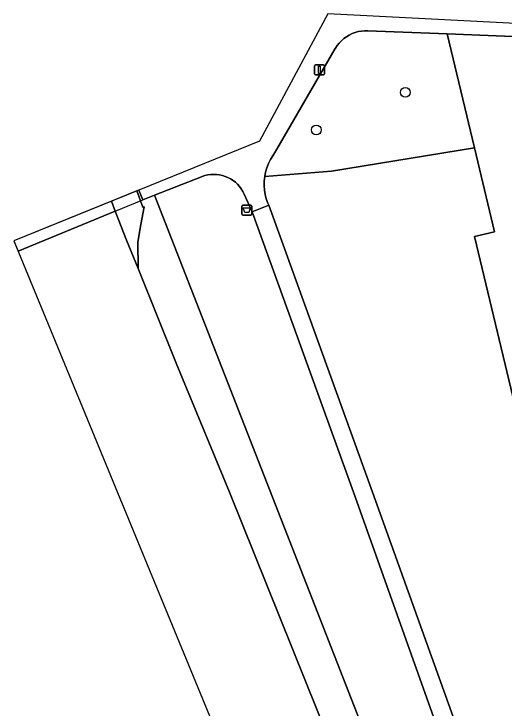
# Model space of a CAD drawing. Extents: x 158455 to 159797, y 387218 to 388672.
# Drawn here: x 159006.7 to 159055.7, y 388478.4 to 388547.8 of the extents above; entities that cross this region are included whole.
import ezdxf

# ---------------------------------------------------------------- set-up
doc = ezdxf.new("R2010")
doc.units = 0
for name, color, linetype in [('IMGEO_Afvalbak', 7, 'Continuous'), ('IMGEO_Boom', 7, 'Continuous'), ('IMGEO_Dek', 7, 'Continuous'), ('IMGEO_Erf', 7, 'Continuous'), ('IMGEO_Fietspad_gesloten', 7, 'Continuous'), ('IMGEO_Fietspad_open', 7, 'Continuous'), ('IMGEO_Groenvoorziening', 7, 'Continuous'), ('IMGEO_Hek', 7, 'Continuous'), ('IMGEO_Lichtmast', 7, 'Continuous'), ('IMGEO_Meer_plas_ven_vijver', 7, 'Continuous'), ('IMGEO_Oever', 7, 'Continuous'), ('IMGEO_Voetpad_halfverhard', 7, 'Continuous'), ('IMGEO_Walbescherming', 7, 'Continuous')]:
    doc.layers.add(name, color=color, linetype=linetype)

msp = doc.modelspace()

# ---------------------------------------------------------------- linework, layer by layer
at = {"layer": 'IMGEO_Afvalbak'}
for p, q in [((159029.507, 388527.818), (159029.507, 388528.618)), ((159029.507, 388528.618), (159029.507, 388527.818)), ((159029.607, 388528.718), (159030.397, 388528.718)), ((159030.397, 388528.718), (159029.607, 388528.718)), ((159030.497, 388528.618), (159030.497, 388527.818)), ((159030.497, 388527.818), (159030.497, 388528.618)), ((159030.397, 388527.718), (159029.607, 388527.718)), ((159029.607, 388527.718), (159030.397, 388527.718))]:
    msp.add_line(p, q, dxfattribs=at)
msp.add_lwpolyline([(159029.65, 388528.432), (159030.354, 388528.432), (159030.205, 388527.962), (159029.799, 388527.962), (159029.65, 388528.432)], dxfattribs=at)
for centre, start, end in [((159029.607, 388528.618), 90, 180), ((159029.607, 388528.618), 90, 180), ((159030.397, 388528.618), 0, 90), ((159030.397, 388528.618), 360, 90), ((159029.607, 388527.818), 180, 270), ((159029.607, 388527.818), 180, 270), ((159030.397, 388527.818), 270, 0), ((159030.397, 388527.818), 270, 0)]:
    msp.add_arc(centre, 0.1, start, end, dxfattribs=at)
at = {"layer": 'IMGEO_Boom'}
for centre in [(159045.85, 388539.992), (159036.948, 388536.237)]:
    msp.add_circle(centre, 0.489, dxfattribs=at)
at = {"layer": 'IMGEO_Dek'}
msp.add_lwpolyline([(159007.144, 388524.1), (159007.144, 388524.1), (159016.841, 388528.109), (159019.599, 388529.249), (159019.207, 388530.214), (159019.207, 388530.214), (159006.711, 388525.15)], close=True, dxfattribs=at)
at = {"layer": 'IMGEO_Erf'}
msp.add_lwpolyline([(159089.347, 388544.228), (159050.035, 388545.832), (159052.773, 388534.434), (159054.787, 388526.051), (159052.774, 388525.567), (159057.549, 388505.694)], dxfattribs=at)
at = {"layer": 'IMGEO_Fietspad_gesloten'}
msp.add_lwpolyline([(159007.144, 388524.1), (159007.144, 388524.1), (159016.841, 388528.109), (159019.599, 388529.249), (159019.207, 388530.214), (159019.207, 388530.214), (159006.711, 388525.15)], close=True, dxfattribs=at)
at = {"layer": 'IMGEO_Fietspad_open'}
msp.add_lwpolyline([(159063.371, 388546.546), (159038.098, 388547.837), (159031.272, 388535.104), (159019.207, 388530.214), (159019.207, 388530.214), (159019.599, 388529.249), (159020.768, 388529.706), (159025.48, 388531.55), (159025.533, 388531.571), (159025.813, 388531.665), (159026.101, 388531.733), (159026.394, 388531.775), (159026.689, 388531.791), (159026.985, 388531.781), (159027.278, 388531.744), (159027.567, 388531.681), (159027.849, 388531.593), (159028.122, 388531.479), (159028.384, 388531.342), (159028.633, 388531.182), (159028.866, 388531.001), (159029.082, 388530.799), (159029.279, 388530.579), (159029.456, 388530.342), (159029.611, 388530.09), (159029.743, 388529.825), (159030.538, 388528.034), (159032.194, 388528.713), (159032.109, 388528.911), (159031.958, 388529.337), (159031.846, 388529.774), (159031.774, 388530.219), (159031.741, 388530.669), (159031.749, 388531.12), (159031.797, 388531.569), (159031.886, 388532.011), (159032.013, 388532.444), (159032.178, 388532.864), (159032.381, 388533.267), (159032.618, 388533.651), (159032.995, 388534.301), (159038.837, 388544.362), (159038.86, 388544.401), (159039.038, 388544.671), (159039.239, 388544.923), (159039.462, 388545.156), (159039.705, 388545.369), (159039.966, 388545.559), (159040.242, 388545.725), (159040.533, 388545.866), (159040.835, 388545.98), (159041.146, 388546.066), (159041.463, 388546.125), (159041.784, 388546.155), (159042.107, 388546.156), (159050.035, 388545.832), (159089.347, 388544.228)], dxfattribs=at)
at = {"layer": 'IMGEO_Groenvoorziening'}
for points in [[(159050.035, 388545.832), (159042.107, 388546.156), (159041.784, 388546.155), (159041.463, 388546.125), (159041.146, 388546.066), (159040.835, 388545.98), (159040.533, 388545.866), (159040.242, 388545.725), (159039.966, 388545.559), (159039.705, 388545.369), (159039.462, 388545.156), (159039.239, 388544.923), (159039.038, 388544.671), (159038.86, 388544.401), (159038.837, 388544.362), (159032.995, 388534.301), (159032.618, 388533.651), (159032.381, 388533.267), (159032.178, 388532.864), (159032.013, 388532.444), (159031.886, 388532.011), (159031.797, 388531.569), (159038.464, 388532.108), (159052.773, 388534.434)], [(159061.252, 388497.941), (159059.512, 388497.522), (159059.288, 388498.454), (159058.917, 388500), (159058.367, 388502.29), (159058.212, 388502.253), (159057.394, 388505.657), (159057.549, 388505.694), (159052.774, 388525.567), (159054.787, 388526.051), (159052.773, 388534.434), (159038.464, 388532.108), (159031.797, 388531.569), (159031.749, 388531.12), (159031.741, 388530.669), (159031.774, 388530.219), (159031.846, 388529.774), (159031.958, 388529.337), (159032.109, 388528.911), (159032.194, 388528.713), (159042.577, 388500), (159054.678, 388466.305), (159066.972, 388447.888), (159072.616, 388450.645)]]:
    msp.add_lwpolyline(points, close=True, dxfattribs=at)
for points in [[(159053.075, 388465.176), (159040.675, 388500), (159030.538, 388528.034), (159029.743, 388529.825), (159029.611, 388530.09), (159029.456, 388530.342), (159029.279, 388530.579), (159029.082, 388530.799), (159028.866, 388531.001), (159028.633, 388531.182), (159028.384, 388531.342), (159028.122, 388531.479), (159027.849, 388531.593), (159027.567, 388531.681), (159027.278, 388531.744), (159026.985, 388531.781), (159026.689, 388531.791), (159026.394, 388531.775), (159026.101, 388531.733), (159025.813, 388531.665), (159025.533, 388531.571), (159025.48, 388531.55), (159020.768, 388529.706), (159054.795, 388442.62)], [(159097.406, 388346.655), (159093.748, 388345.349), (159092.74, 388347.822), (159084.701, 388367.973), (159054.795, 388442.62), (159020.768, 388529.706), (159019.599, 388529.249), (159019.207, 388530.214), (159019.207, 388530.214), (159019.02, 388530.138)], [(159019.02, 388530.138), (159019.609, 388528.505), (159019.73, 388528.55), (159019.411, 388526.772), (159019.116, 388525.026), (159019.13, 388522.368), (159022.95, 388512.911), (159028.277, 388500), (159073.613, 388387.288), (159078.723, 388374.599), (159084.269, 388360.717), (159089.439, 388347.776), (159089.884, 388346.67), (159090.882, 388344.192), (159092.68, 388339.726), (159098.736, 388324.747), (159111.164, 388294.006)]]:
    msp.add_lwpolyline(points, dxfattribs=at)
at = {"layer": 'IMGEO_Hek'}
for points in [[(159016.841, 388528.109), (159019.599, 388529.249)], [(159016.841, 388528.109), (159007.144, 388524.1)], [(159007.144, 388524.1), (159007.144, 388524.1)]]:
    msp.add_lwpolyline(points, dxfattribs=at)
at = {"layer": 'IMGEO_Lichtmast'}
for p, q in [((159036.871, 388542.746), (159037.661, 388542.746)), ((159037.661, 388542.746), (159036.871, 388542.746)), ((159036.771, 388541.846), (159036.771, 388542.646)), ((159036.771, 388542.646), (159036.771, 388541.846)), ((159037.761, 388542.646), (159037.761, 388541.846)), ((159037.761, 388541.846), (159037.761, 388542.646)), ((159037.661, 388541.746), (159036.871, 388541.746)), ((159036.871, 388541.746), (159037.661, 388541.746))]:
    msp.add_line(p, q, dxfattribs=at)
msp.add_lwpolyline([(159037.191, 388542.621), (159037.341, 388542.621), (159037.341, 388541.871), (159037.191, 388541.871), (159037.191, 388542.621)], dxfattribs=at)
for centre, start, end in [((159036.871, 388542.646), 90, 180), ((159036.871, 388542.646), 90, 180), ((159037.661, 388542.646), 0, 90), ((159037.661, 388542.646), 360, 90), ((159036.871, 388541.846), 180, 270), ((159036.871, 388541.846), 180, 270), ((159037.661, 388541.846), 270, 0), ((159037.661, 388541.846), 270, 0)]:
    msp.add_arc(centre, 0.1, start, end, dxfattribs=at)
at = {"layer": 'IMGEO_Meer_plas_ven_vijver'}
msp.add_lwpolyline([(159111.164, 388294.006), (159098.736, 388324.747), (159092.68, 388339.726), (159090.882, 388344.192), (159089.884, 388346.67), (159089.439, 388347.776), (159084.269, 388360.717), (159078.723, 388374.599), (159073.613, 388387.288), (159028.277, 388500), (159022.95, 388512.911), (159019.13, 388522.368), (159017.985, 388525.202), (159016.841, 388528.109), (159016.465, 388529.103), (159006.711, 388525.15), (159054.506, 388409.131), (159120.661, 388248.545)], dxfattribs=at)
at = {"layer": 'IMGEO_Oever'}
msp.add_lwpolyline([(159019.02, 388530.138), (159016.465, 388529.103), (159016.841, 388528.109), (159017.985, 388525.202), (159019.13, 388522.368), (159019.116, 388525.026), (159019.411, 388526.772), (159019.73, 388528.55), (159019.609, 388528.505)], close=True, dxfattribs=at)
at = {"layer": 'IMGEO_Voetpad_halfverhard'}
msp.add_lwpolyline([(159071.361, 388441.314), (159066.972, 388447.888), (159054.678, 388466.305), (159042.577, 388500), (159032.194, 388528.713), (159030.538, 388528.034), (159040.675, 388500), (159053.075, 388465.176), (159078.811, 388426.011)], dxfattribs=at)
at = {"layer": 'IMGEO_Walbescherming'}
msp.add_lwpolyline([(159022.95, 388512.911), (159019.13, 388522.368), (159017.985, 388525.202)], dxfattribs=at)

doc.saveas('drawing.dxf')
